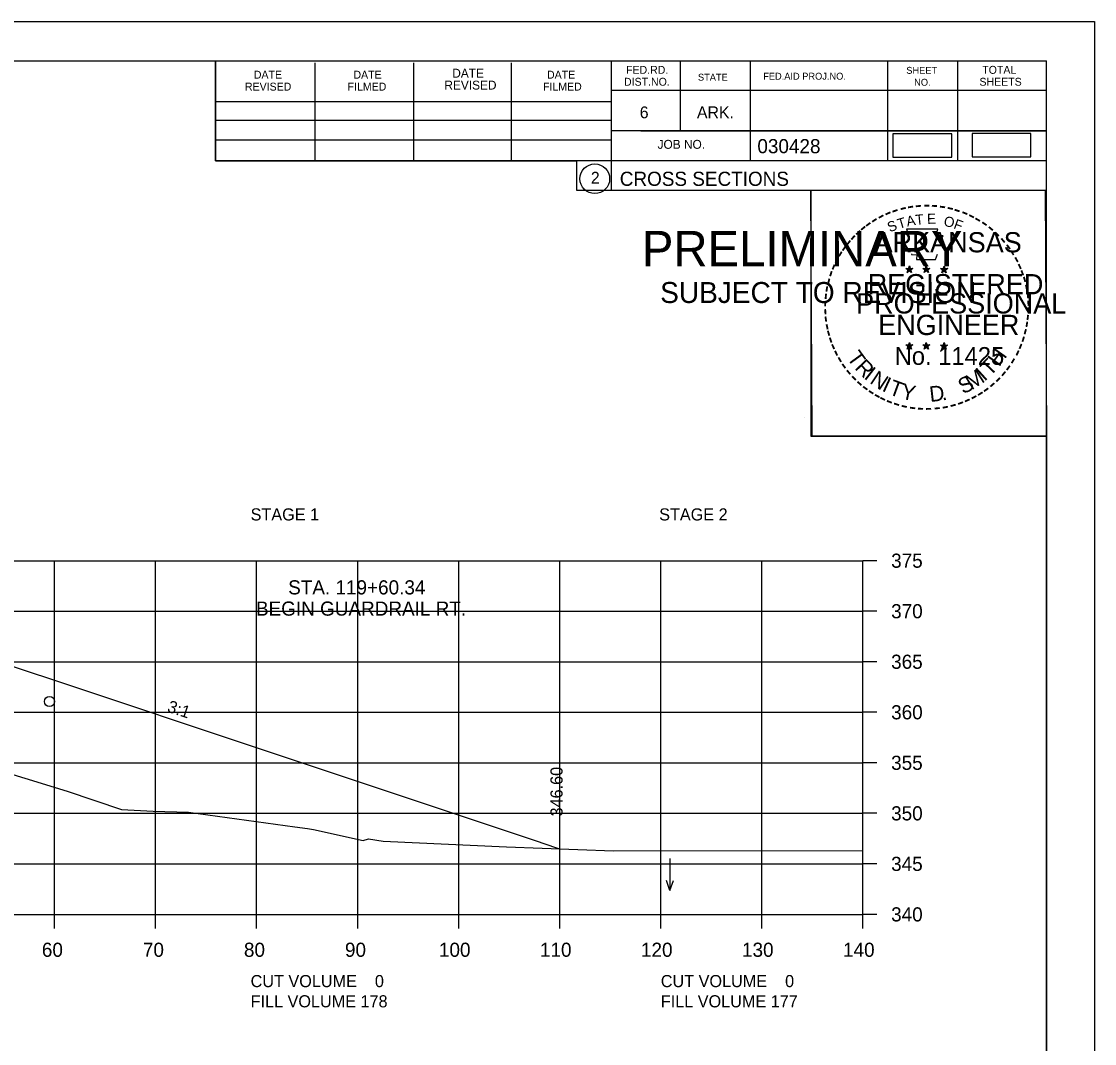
# Model space of a CAD drawing. Extents: x 1374859 to 1376773, y 382242 to 389804.
# Drawn here: x 1376191.3 to 1376297.5, y 384060.6 to 384161.8 of the extents above; entities that cross this region are included whole.
import ezdxf

# ---------------------------------------------------------------- set-up
doc = ezdxf.new("R2010")
doc.units = 0
for name, color, linetype in [('R_Axis', 7, 'Continuous'), ('R_Axis Annot', 7, 'Continuous'), ('R_Border', 7, 'Continuous'), ('R_Border PE', 7, 'Continuous'), ('R_Border Prem', 7, 'Continuous'), ('R_Drive', 7, 'Continuous'), ('R_Exist Surface', 7, 'Continuous'), ('R_Fin Surface', 7, 'Continuous'), ('R_Grid', 7, 'Continuous'), ('R_MOT', 7, 'Continuous'), ('R_No Plot', 7, 'Continuous'), ('R_Water Annot', 7, 'Continuous'), ('R_Xsect Elev', 7, 'Continuous'), ('R_Xsect Slope', 7, 'Continuous')]:
    doc.layers.add(name, color=color, linetype=linetype)

msp = doc.modelspace()

# ---------------------------------------------------------------- linework, layer by layer
at = {"layer": 'R_Axis'}
for p, q in [((1376274.57, 384073.42), (1376274.57, 384108.42)), ((1376275.97, 384108.42), (1376274.57, 384108.42)), ((1376275.97, 384103.42), (1376274.57, 384103.42)), ((1376275.97, 384098.42), (1376274.57, 384098.42)), ((1376275.97, 384093.42), (1376274.57, 384093.42)), ((1376275.97, 384088.42), (1376274.57, 384088.42)), ((1376275.97, 384083.42), (1376274.57, 384083.42)), ((1376275.97, 384078.42), (1376274.57, 384078.42)), ((1375994.57, 384073.42), (1376274.57, 384073.42)), ((1376194.57, 384072.02), (1376194.57, 384073.42)), ((1376204.57, 384072.02), (1376204.57, 384073.42)), ((1376214.57, 384072.02), (1376214.57, 384073.42)), ((1376224.57, 384072.02), (1376224.57, 384073.42)), ((1376234.57, 384072.02), (1376234.57, 384073.42)), ((1376244.57, 384072.02), (1376244.57, 384073.42)), ((1376254.57, 384072.02), (1376254.57, 384073.42)), ((1376264.57, 384072.02), (1376264.57, 384073.42)), ((1376274.57, 384072.02), (1376274.57, 384073.42)), ((1376275.97, 384073.42), (1376274.57, 384073.42))]:
    msp.add_line(p, q, dxfattribs=at)
at = {"layer": 'R_Border'}
for p, q in [((1375976.57, 384157.88), (1376292.75, 384157.88)), ((1376210.49, 384148), (1376210.49, 384157.88)), ((1376220.35, 384148), (1376220.35, 384157.68)), ((1376230.11, 384148), (1376230.11, 384157.68)), ((1376239.79, 384148), (1376239.79, 384157.68)), ((1376249.65, 384157.88), (1376249.65, 384145.08)), ((1376256.49, 384157.88), (1376256.49, 384150.94)), ((1376263.43, 384157.88), (1376263.43, 384148)), ((1376277.01, 384157.88), (1376277.01, 384148)), ((1376283.95, 384157.88), (1376283.95, 384148)), ((1376292.75, 383952.42), (1376292.75, 384157.88)), ((1376292.75, 384154.96), (1376292.75, 384154.96)), ((1376292.75, 384154.94), (1376249.65, 384154.94)), ((1376210.49, 384153.86), (1376249.65, 384153.86)), ((1376210.49, 384152), (1376249.65, 384152)), ((1376292.75, 384150.94), (1376249.65, 384150.94)), ((1376252.61, 384150.94), (1376292.75, 384150.94)), ((1376210.49, 384148), (1376210.49, 384150.06)), ((1376210.49, 384150.06), (1376249.65, 384150.06)), ((1376292.75, 384148), (1376210.49, 384148)), ((1376249.65, 384145.08), (1376292.75, 384145.08))]:
    msp.add_line(p, q, dxfattribs=at)
msp.add_circle((1376248.04, 384146.22), 1.47, dxfattribs=at)
at = {"layer": 'R_Border PE'}
for p, q in [((1376278.84, 384137.34), (1376279.18, 384137.23)), ((1376278.84, 384137.34), (1376279.09, 384137.29)), ((1376278.84, 384137.34), (1376279.07, 384137.22)), ((1376278.97, 384136.93), (1376279.18, 384137.23)), ((1376278.97, 384136.93), (1376279.09, 384137.18)), ((1376278.97, 384136.93), (1376279.18, 384137.15)), ((1376279.18, 384137.59), (1376279.14, 384137.34)), ((1376279.18, 384137.23), (1376279.18, 384137.59)), ((1376279.18, 384137.59), (1376279.23, 384137.34)), ((1376279.53, 384137.34), (1376279.18, 384137.23)), ((1376279.4, 384136.93), (1376279.18, 384137.23)), ((1376279.4, 384136.93), (1376279.18, 384137.15)), ((1376279.53, 384137.34), (1376279.25, 384137.29)), ((1376279.4, 384136.93), (1376279.26, 384137.22)), ((1376279.53, 384137.34), (1376279.33, 384137.24)), ((1376280.51, 384137.34), (1376280.85, 384137.23)), ((1376280.51, 384137.34), (1376280.76, 384137.29)), ((1376280.51, 384137.34), (1376280.74, 384137.22)), ((1376280.64, 384136.93), (1376280.85, 384137.23)), ((1376280.64, 384136.93), (1376280.76, 384137.18)), ((1376280.64, 384136.93), (1376280.85, 384137.15)), ((1376280.85, 384137.59), (1376280.81, 384137.34)), ((1376280.85, 384137.23), (1376280.85, 384137.59)), ((1376280.85, 384137.59), (1376280.9, 384137.34)), ((1376281.2, 384137.34), (1376280.85, 384137.23)), ((1376281.07, 384136.93), (1376280.85, 384137.23)), ((1376281.07, 384136.93), (1376280.85, 384137.15)), ((1376281.2, 384137.34), (1376280.92, 384137.29)), ((1376281.07, 384136.93), (1376280.93, 384137.22)), ((1376281.2, 384137.34), (1376281, 384137.24)), ((1376282.27, 384137.33), (1376282.62, 384137.22)), ((1376282.27, 384137.33), (1376282.52, 384137.28)), ((1376282.27, 384137.33), (1376282.51, 384137.21)), ((1376282.4, 384136.92), (1376282.62, 384137.22)), ((1376282.4, 384136.92), (1376282.53, 384137.16)), ((1376282.4, 384136.92), (1376282.62, 384137.14)), ((1376282.62, 384137.58), (1376282.58, 384137.33)), ((1376282.62, 384137.22), (1376282.62, 384137.58)), ((1376282.62, 384137.58), (1376282.67, 384137.33)), ((1376282.97, 384137.33), (1376282.62, 384137.22)), ((1376282.83, 384136.92), (1376282.62, 384137.22)), ((1376282.83, 384136.92), (1376282.62, 384137.13)), ((1376282.97, 384137.33), (1376282.68, 384137.28)), ((1376282.83, 384136.92), (1376282.69, 384137.21)), ((1376282.97, 384137.33), (1376282.76, 384137.23)), ((1376278.83, 384129.77), (1376279.18, 384129.66)), ((1376278.83, 384129.77), (1376279.08, 384129.72)), ((1376278.83, 384129.77), (1376279.07, 384129.64)), ((1376278.96, 384129.36), (1376279.18, 384129.66)), ((1376278.96, 384129.36), (1376279.09, 384129.6)), ((1376278.96, 384129.36), (1376279.18, 384129.58)), ((1376279.18, 384130.02), (1376279.14, 384129.77)), ((1376279.18, 384129.66), (1376279.18, 384130.02)), ((1376279.18, 384130.02), (1376279.23, 384129.77)), ((1376279.53, 384129.77), (1376279.18, 384129.66)), ((1376279.39, 384129.36), (1376279.18, 384129.66)), ((1376279.39, 384129.36), (1376279.18, 384129.57)), ((1376279.53, 384129.77), (1376279.24, 384129.72)), ((1376279.39, 384129.36), (1376279.26, 384129.65)), ((1376279.53, 384129.77), (1376279.32, 384129.66)), ((1376280.5, 384129.77), (1376280.85, 384129.66)), ((1376280.5, 384129.77), (1376280.75, 384129.72)), ((1376280.5, 384129.77), (1376280.74, 384129.64)), ((1376280.63, 384129.36), (1376280.85, 384129.66)), ((1376280.63, 384129.36), (1376280.76, 384129.6)), ((1376280.63, 384129.36), (1376280.85, 384129.58)), ((1376280.85, 384130.02), (1376280.81, 384129.77)), ((1376280.85, 384129.66), (1376280.85, 384130.02)), ((1376280.85, 384130.02), (1376280.9, 384129.77)), ((1376281.2, 384129.77), (1376280.85, 384129.66)), ((1376281.06, 384129.36), (1376280.85, 384129.66)), ((1376281.06, 384129.36), (1376280.85, 384129.57)), ((1376281.2, 384129.77), (1376280.91, 384129.72)), ((1376281.06, 384129.36), (1376280.93, 384129.65)), ((1376281.2, 384129.77), (1376280.99, 384129.66)), ((1376282.27, 384129.76), (1376282.62, 384129.65)), ((1376282.27, 384129.76), (1376282.52, 384129.71)), ((1376282.27, 384129.76), (1376282.5, 384129.63)), ((1376282.4, 384129.35), (1376282.62, 384129.65)), ((1376282.4, 384129.35), (1376282.53, 384129.59)), ((1376282.4, 384129.35), (1376282.61, 384129.57)), ((1376282.62, 384130.01), (1376282.58, 384129.76)), ((1376282.83, 384129.35), (1376282.61, 384129.56)), ((1376282.62, 384129.65), (1376282.62, 384130.01)), ((1376282.62, 384130.01), (1376282.67, 384129.76)), ((1376282.96, 384129.76), (1376282.62, 384129.65)), ((1376282.83, 384129.35), (1376282.62, 384129.65)), ((1376282.96, 384129.76), (1376282.68, 384129.71)), ((1376282.83, 384129.35), (1376282.69, 384129.64)), ((1376282.96, 384129.76), (1376282.76, 384129.65))]:
    msp.add_line(p, q, dxfattribs=at)
for points in [[(1376278.88, 384141.22), (1376279.15, 384140.39)], [(1376282.39, 384140.3), (1376282.53, 384140.58), (1376281.84, 384140.56), (1376281.99, 384141.22), (1376278.88, 384141.22)], [(1376279.37, 384138.79), (1376279.37, 384138.71), (1376279.93, 384138.69), (1376279.88, 384138.22), (1376281.75, 384138.22), (1376281.95, 384138.75)], [(1376279.18, 384137.59), (1376279.4, 384136.93), (1376278.84, 384137.34), (1376279.53, 384137.34), (1376278.97, 384136.93), (1376279.18, 384137.59)], [(1376280.85, 384137.59), (1376281.07, 384136.93), (1376280.51, 384137.34), (1376281.2, 384137.34), (1376280.64, 384136.93), (1376280.85, 384137.59)], [(1376282.62, 384137.58), (1376282.83, 384136.92), (1376282.27, 384137.33), (1376282.97, 384137.33), (1376282.4, 384136.92), (1376282.62, 384137.58)], [(1376279.18, 384130.02), (1376279.39, 384129.36), (1376278.83, 384129.77), (1376279.53, 384129.77), (1376278.96, 384129.36), (1376279.18, 384130.02)], [(1376280.85, 384130.02), (1376281.06, 384129.36), (1376280.5, 384129.77), (1376281.2, 384129.77), (1376280.63, 384129.36), (1376280.85, 384130.02)], [(1376282.62, 384130.01), (1376282.83, 384129.35), (1376282.27, 384129.76), (1376282.96, 384129.76), (1376282.4, 384129.35), (1376282.62, 384130.01)]]:
    msp.add_lwpolyline(points, dxfattribs=at)
for centre, radius in [((1376279.18, 384137.23), 0.172), ((1376279.18, 384137.23), 0.145), ((1376279.18, 384137.23), 0.116), ((1376279.18, 384137.23), 0.0991), ((1376279.18, 384137.23), 0.0747), ((1376279.18, 384137.23), 0.0495), ((1376279.18, 384137.23), 0.0296), ((1376280.85, 384137.23), 0.172), ((1376280.85, 384137.23), 0.145), ((1376280.85, 384137.23), 0.116), ((1376280.85, 384137.23), 0.0991), ((1376280.85, 384137.23), 0.0747), ((1376280.85, 384137.23), 0.0495), ((1376280.85, 384137.23), 0.0296), ((1376282.62, 384137.22), 0.172), ((1376282.62, 384137.22), 0.145), ((1376282.62, 384137.22), 0.116), ((1376282.62, 384137.22), 0.0991), ((1376282.62, 384137.22), 0.0747), ((1376282.62, 384137.22), 0.0495), ((1376282.62, 384137.22), 0.0296), ((1376279.18, 384129.65), 0.172), ((1376279.18, 384129.65), 0.145), ((1376279.18, 384129.65), 0.116), ((1376279.18, 384129.65), 0.0991), ((1376279.18, 384129.65), 0.0747), ((1376279.18, 384129.65), 0.0495), ((1376279.18, 384129.65), 0.0296), ((1376280.85, 384129.65), 0.172), ((1376280.85, 384129.65), 0.145), ((1376280.85, 384129.65), 0.116), ((1376280.85, 384129.65), 0.0991), ((1376280.85, 384129.65), 0.0747), ((1376280.85, 384129.65), 0.0495), ((1376280.85, 384129.65), 0.0296), ((1376282.62, 384129.64), 0.172), ((1376282.62, 384129.64), 0.145), ((1376282.62, 384129.64), 0.116), ((1376282.62, 384129.64), 0.0991), ((1376282.62, 384129.64), 0.0747), ((1376282.62, 384129.64), 0.0495), ((1376282.62, 384129.64), 0.0296)]:
    msp.add_circle(centre, radius, dxfattribs=at)
at = {"layer": 'R_Exist Surface'}
msp.add_lwpolyline([(1376187.39, 384088.18), (1376195.81, 384085.6), (1376201.18, 384083.79), (1376204.31, 384083.64), (1376207.83, 384083.54), (1376218.36, 384082.07), (1376219.59, 384081.93), (1376220.21, 384081.81), (1376225.11, 384080.72), (1376225.64, 384080.91), (1376227.08, 384080.68), (1376239.3, 384080.1), (1376249.89, 384079.72), (1376274.57, 384079.75)], dxfattribs=at)
at = {"layer": 'R_Fin Surface'}
msp.add_lwpolyline([(1376053.59, 384082.95), (1376091.7, 384095.64), (1376098.94, 384096.19), (1376105.09, 384096.67), (1376127.65, 384098.4), (1376134.59, 384098.94), (1376157.15, 384100.67), (1376164.08, 384101.21), (1376167.2, 384101.45), (1376177.58, 384102.25), (1376183.85, 384100.16), (1376185.76, 384099.52), (1376192.14, 384097.4), (1376194.08, 384096.75), (1376215.8, 384089.5), (1376242.13, 384080.72), (1376244.25, 384080.02), (1376244.58, 384079.91)], dxfattribs=at)
at = {"layer": 'R_Grid'}
for p, q in [((1375994.57, 384108.42), (1376274.57, 384108.42)), ((1376194.57, 384073.42), (1376194.57, 384108.42)), ((1376204.57, 384073.42), (1376204.57, 384108.42)), ((1376214.57, 384073.42), (1376214.57, 384108.42)), ((1376224.57, 384073.42), (1376224.57, 384108.42)), ((1376234.57, 384073.42), (1376234.57, 384108.42)), ((1376244.57, 384073.42), (1376244.57, 384108.42)), ((1376254.57, 384073.42), (1376254.57, 384108.42)), ((1376264.57, 384073.42), (1376264.57, 384108.42)), ((1376274.57, 384073.42), (1376274.57, 384108.42)), ((1375994.57, 384103.42), (1376274.57, 384103.42)), ((1375994.57, 384098.42), (1376274.57, 384098.42)), ((1375994.57, 384093.42), (1376274.57, 384093.42)), ((1375994.57, 384088.42), (1376274.57, 384088.42)), ((1375994.57, 384083.42), (1376274.57, 384083.42)), ((1375994.57, 384078.42), (1376274.57, 384078.42)), ((1375994.57, 384073.42), (1376274.57, 384073.42))]:
    msp.add_line(p, q, dxfattribs=at)
at = {"layer": 'R_MOT'}
for points in [[(1376277.55, 384148.34), (1376283.38, 384148.34), (1376283.38, 384150.65), (1376277.55, 384150.65)], [(1376285.38, 384148.37), (1376291.21, 384148.37), (1376291.21, 384150.68), (1376285.38, 384150.68)]]:
    msp.add_lwpolyline(points, close=True, dxfattribs=at)
at = {"layer": 'R_No Plot'}
for p, q in [((1375964.17, 384161.78), (1376297.5, 384161.78)), ((1376268.78, 384122.63), (1376268.78, 384122.63))]:
    msp.add_line(p, q, dxfattribs=at)
for points in [[(1375964.16, 384161.78), (1376297.5, 384161.78), (1376297.5, 383948.44), (1375964.16, 383948.44)], [(1376210.49, 384157.88), (1376210.49, 384148), (1376246.22, 384148), (1376246.22, 384145.08), (1376269.42, 384145.08), (1376269.42, 384120.75), (1376292.75, 384120.75), (1376292.75, 383952.42), (1375976.57, 383952.42), (1375976.57, 384157.88)], [(1376269.42, 384145.08), (1376292.63, 384145.08), (1376292.75, 384120.75), (1376269.54, 384120.75)]]:
    msp.add_lwpolyline(points, close=True, dxfattribs=at)
msp.add_circle((1376194.06, 384094.49), 0.5, dxfattribs=at)
at = {"layer": 'R_Water Annot'}
for p, q in [((1376255.47, 384078.94), (1376255.47, 384075.79)), ((1376255.47, 384075.79), (1376255.12, 384076.76)), ((1376255.47, 384075.79), (1376255.82, 384076.76))]:
    msp.add_line(p, q, dxfattribs=at)

# ---------------------------------------------------------------- texts
at = {"layer": 'R_Axis Annot'}
for s, p in [('STAGE 1', (1376213.97, 384112.4)), ('STAGE 2', (1376254.41, 384112.4))]:
    msp.add_text(s, height=1.2, rotation=360, dxfattribs=at).set_placement(p)
for s, height, p in [('375', 1.4, (1376277.37, 384107.72)), ('370', 1.4, (1376277.37, 384102.72)), ('365', 1.4, (1376277.37, 384097.72)), ('360', 1.4, (1376277.37, 384092.72)), ('355', 1.4, (1376277.37, 384087.72)), ('350', 1.4, (1376277.37, 384082.72)), ('345', 1.4, (1376277.37, 384077.72)), ('340', 1.4, (1376277.37, 384072.72)), ('60', 1.4, (1376193.31, 384069.22)), ('70', 1.4, (1376203.31, 384069.22)), ('80', 1.4, (1376213.31, 384069.22)), ('90', 1.4, (1376223.31, 384069.22)), ('100', 1.4, (1376232.61, 384069.22)), ('110', 1.4, (1376242.61, 384069.22)), ('120', 1.4, (1376252.61, 384069.22)), ('130', 1.4, (1376262.61, 384069.22)), ('140', 1.4, (1376272.61, 384069.22)), ('CUT VOLUME    0', 1.2, (1376213.97, 384066.22)), ('CUT VOLUME    0', 1.2, (1376254.57, 384066.22)), ('FILL VOLUME 178', 1.2, (1376213.97, 384064.22)), ('FILL VOLUME 177', 1.2, (1376254.57, 384064.22))]:
    msp.add_text(s, height=height, dxfattribs=at).set_placement(p)
at = {"layer": 'R_Border'}
for s, height, p in [('DATE', 0.879, (1376233.93, 384156.22)), ('FED.RD.', 0.782, (1376251.13, 384156.6)), ('SHEET', 0.684, (1376278.87, 384156.6)), ('TOTAL', 0.782, (1376286.39, 384156.6)), ('DATE', 0.782, (1376214.29, 384156.12)), ('DATE', 0.782, (1376224.15, 384156.12)), ('DATE', 0.782, (1376243.31, 384156.12)), ('DIST.NO.', 0.782, (1376250.93, 384155.42)), ('STATE', 0.684, (1376258.25, 384155.92)), ('FED.AID PROJ.NO.', 0.684, (1376264.71, 384156.02)), ('NO.', 0.684, (1376279.65, 384155.42)), ('SHEETS', 0.782, (1376286.11, 384155.42)), ('REVISED', 0.782, (1376213.41, 384154.94)), ('FILMED', 0.782, (1376223.57, 384154.94)), ('REVISED', 0.879, (1376233.15, 384155.04)), ('FILMED', 0.782, (1376242.91, 384154.94)), ('6', 1.17, (1376252.49, 384152.2)), ('ARK.', 1.172, (1376258.15, 384152.2)), ('JOB NO.', 0.879, (1376254.25, 384149.18)), ('030428', 1.4, (1376264.13, 384148.74)), ('2', 1.17, (1376247.65, 384145.73)), ('CROSS SECTIONS', 1.4, (1376250.51, 384145.51))]:
    msp.add_text(s, height=height, rotation=360, dxfattribs=at).set_placement(p)
at = {"layer": 'R_Border PE'}
for s, height, rotation, p in [('-', 1.6, 13.6301, (1376278.37, 384142.59)), ('-', 1.6, 10.2193, (1376279.05, 384142.75)), ('-', 1.6, 5.8968, (1376279.78, 384142.86)), ('-', 1.6, 0.1862, (1376280.55, 384142.93)), ('-', 1.6, 357.743, (1376281.28, 384142.92)), ('-', 1.6, 352.1617, (1376282.02, 384142.86)), ('-', 1.6, 347.2049, (1376282.74, 384142.75)), ('-', 1.6, 34.0636, (1376275.76, 384141.39)), ('-', 1.6, 28.7918, (1376276.36, 384141.76)), ('-', 1.6, 24.3072, (1376276.99, 384142.08)), ('-', 1.6, 19.1761, (1376277.62, 384142.34)), ('T', 1, 16.4036, (1376278.15, 384141.23)), ('A', 1, 11.2132, (1376278.97, 384141.48)), ('T', 1, 6.0228, (1376279.82, 384141.64)), ('E', 1, 0.8323, (1376280.93, 384141.75)), ('O', 1, 350.4515, (1376282.53, 384141.54)), ('F', 1, 340.0707, (1376283.48, 384141.32)), ('-', 1.6, 342.3362, (1376283.37, 384142.59)), ('-', 1.6, 337.8551, (1376284.11, 384142.37)), ('-', 1.6, 334.1211, (1376284.74, 384142.1)), ('-', 1.6, 329.6409, (1376285.32, 384141.81)), ('-', 1.6, 38.9507, (1376274.71, 384140.62)), ('-', 1.6, 36.2317, (1376275.18, 384140.99)), ('S', 1, 21.594, (1376277.23, 384140.9)), ('-', 1.6, 325.8627, (1376285.96, 384141.45)), ('-', 1.6, 320.5297, (1376286.57, 384141.03)), ('-', 1.6, 50.6142, (1376273.42, 384139.23)), ('-', 1.6, 48.423, (1376273.83, 384139.72)), ('-', 1.6, 42.9622, (1376274.27, 384140.2)), ('ARKANSAS', 2, 360, (1376275.73, 384138.93)), ('-', 1.6, 315.5786, (1376287.17, 384140.54)), ('-', 1.6, 309.8797, (1376287.74, 384139.99)), ('-', 1.6, 58.0706, (1376272.68, 384138.14)), ('-', 1.6, 54.2325, (1376273.01, 384138.67)), ('-', 1.6, 306.6522, (1376288.27, 384139.39)), ('-', 1.4, 303.6753, (1376288.75, 384138.82)), ('-', 1.6, 62.8713, (1376272.37, 384137.53)), ('-', 1.6, 299.6684, (1376289.07, 384138.21)), ('-', 1.6, 72.3945, (1376271.89, 384136.29)), ('-', 1.6, 67.7743, (1376272.11, 384136.92)), ('DWB', 0.01, 360, (1376279.17, 384137.22)), ('DWB', 0.01, 360, (1376280.84, 384137.22)), ('DWB', 0.01, 360, (1376282.61, 384137.21)), ('-', 1.6, 294.6628, (1376289.39, 384137.6)), ('-', 1.6, 290.5728, (1376289.65, 384137.02)), ('-', 1.6, 75.461, (1376271.7, 384135.57)), ('REGISTERED', 2, 360, (1376275.05, 384134.78)), ('-', 1.6, 285.1233, (1376289.89, 384136.44)), ('-', 1.6, 85.1863, (1376271.49, 384134.17)), ('-', 1.6, 81.2013, (1376271.56, 384134.86)), ('PROFESSIONAL', 2, 360, (1376273.9, 384132.88)), ('-', 1.6, 280.5493, (1376290.09, 384135.7)), ('-', 1.6, 276.5962, (1376290.25, 384134.93)), ('-', 1.6, 89.0622, (1376271.46, 384133.47)), ('-', 1.6, 274.3301, (1376290.31, 384134.21)), ('-', 1.6, 94.1959, (1376271.5, 384132.74)), ('ENGINEER', 2, 360, (1376276.09, 384130.75)), ('-', 1.6, 263.5172, (1376290.32, 384132.91)), ('-', 1.6, 269.9407, (1376290.34, 384133.58)), ('-', 1.6, 98.9479, (1376271.57, 384132.07)), ('-', 1.6, 101.7149, (1376271.71, 384131.34)), ('-', 1.6, 260.9953, (1376290.25, 384132.26)), ('-', 1.6, 105.4578, (1376271.87, 384130.75)), ('-', 1.6, 109.0874, (1376272.08, 384130.12)), ('-', 1.6, 252.8681, (1376289.96, 384130.86)), ('-', 1.6, 255.7626, (1376290.14, 384131.58)), ('-', 1.6, 114.0643, (1376272.34, 384129.52)), ('No. 11425', 1.757, 360, (1376277.72, 384127.8)), ('DWB', 0.01, 360, (1376279.17, 384129.65)), ('DWB', 0.01, 360, (1376280.84, 384129.65)), ('DWB', 0.01, 360, (1376282.6, 384129.64)), ('H', 1.54, 54.6088, (1376288.06, 384127.53)), ('-', 1.6, 247.8887, (1376289.74, 384130.19)), ('-', 1.6, 115.7289, (1376272.64, 384128.9)), ('-', 1.6, 120.4471, (1376273, 384128.32)), ('T', 1.54, 306.0406, (1376272.94, 384128.49)), ('T', 1.54, 46.6444, (1376287.17, 384126.59)), ('-', 1.6, 239.0712, (1376289.08, 384128.81)), ('-', 1.6, 244.6197, (1376289.48, 384129.56)), ('-', 1.6, 125.8934, (1376273.4, 384127.75)), ('R', 1.54, 314.005, (1376273.7, 384127.45)), ('I', 1.54, 321.9694, (1376274.6, 384126.51)), ('M', 1.54, 32.6563, (1376285.32, 384125.26)), ('I', 1.54, 42.1136, (1376286.61, 384126.11)), ('-', 1.6, 233.8452, (1376288.68, 384128.15)), ('-', 1.6, 130.7181, (1376273.86, 384127.2)), ('-', 1.6, 134.2238, (1376274.38, 384126.66)), ('N', 1.54, 326.5002, (1376275.17, 384126.04)), ('I', 1.54, 335.3603, (1376276.38, 384125.26)), ('T', 1.54, 339.8912, (1376277.04, 384124.93)), ('S', 1.54, 26.9312, (1376284.49, 384124.86)), ('-', 1.6, 225.7653, (1376287.77, 384127.02)), ('-', 1.6, 231.2538, (1376288.25, 384127.59)), ('-', 1.6, 138.9338, (1376274.91, 384126.19)), ('-', 1.6, 144.6463, (1376275.46, 384125.79)), ('-', 1.6, 148.0898, (1376276.02, 384125.42)), ('Y', 1.54, 347.8556, (1376278.26, 384124.48)), ('D', 1.54, 6.3969, (1376281.24, 384124.12)), ('-', 1.6, 215.7363, (1376286.7, 384126.04)), ('-', 1.6, 221.0851, (1376287.25, 384126.52)), ('-', 1.6, 151.5704, (1376276.6, 384125.09)), ('-', 1.6, 154.6002, (1376277.12, 384124.84)), ('-', 1.6, 158.5612, (1376277.75, 384124.59)), ('.', 1.54, 13.7642, (1376282.43, 384124.25)), ('-', 1.6, 200.7184, (1376284.36, 384124.72)), ('-', 1.6, 204.2516, (1376284.98, 384124.99)), ('-', 1.6, 207.3568, (1376285.61, 384125.31)), ('-', 1.6, 212.2491, (1376286.17, 384125.66)), ('-', 1.6, 162.7983, (1376278.43, 384124.38)), ('-', 1.6, 167.5555, (1376279.15, 384124.21)), ('-', 1.6, 173.1155, (1376279.92, 384124.1)), ('-', 1.6, 176.5183, (1376280.67, 384124.05)), ('-', 1.6, 181.5918, (1376281.41, 384124.07)), ('-', 1.6, 185.8167, (1376282.22, 384124.15)), ('-', 1.6, 191.2858, (1376282.96, 384124.28)), ('-', 1.6, 195.4743, (1376283.69, 384124.48))]:
    msp.add_text(s, height=height, rotation=rotation, dxfattribs=at).set_placement(p)
at = {"layer": 'R_Border Prem'}
for s, height, p in [('PRELIMINARY', 3.5, (1376252.7, 384137.55)), ('DWB', 0.01, (1376253.45, 384139.4)), ('SUBJECT TO REVISION', 2.0751, (1376254.51, 384133.92))]:
    msp.add_text(s, height=height, rotation=360, dxfattribs=at).set_placement(p)
at = {"layer": 'R_Drive'}
for s, p in [('STA. 119+60.34', (1376217.69, 384105.08)), ('BEGIN GUARDRAIL RT.', (1376214.5, 384102.98))]:
    msp.add_text(s, height=1.4, dxfattribs=at).set_placement(p)
at = {"layer": 'R_Xsect Elev'}
msp.add_text('346.60', height=1.2, rotation=90, dxfattribs=at).set_placement((1376244.85, 384083.11))
at = {"layer": 'R_Xsect Slope'}
msp.add_text('3:1', height=1.2, rotation=341.5654, dxfattribs=at).set_placement((1376205.64, 384093.5))

doc.saveas('drawing.dxf')
